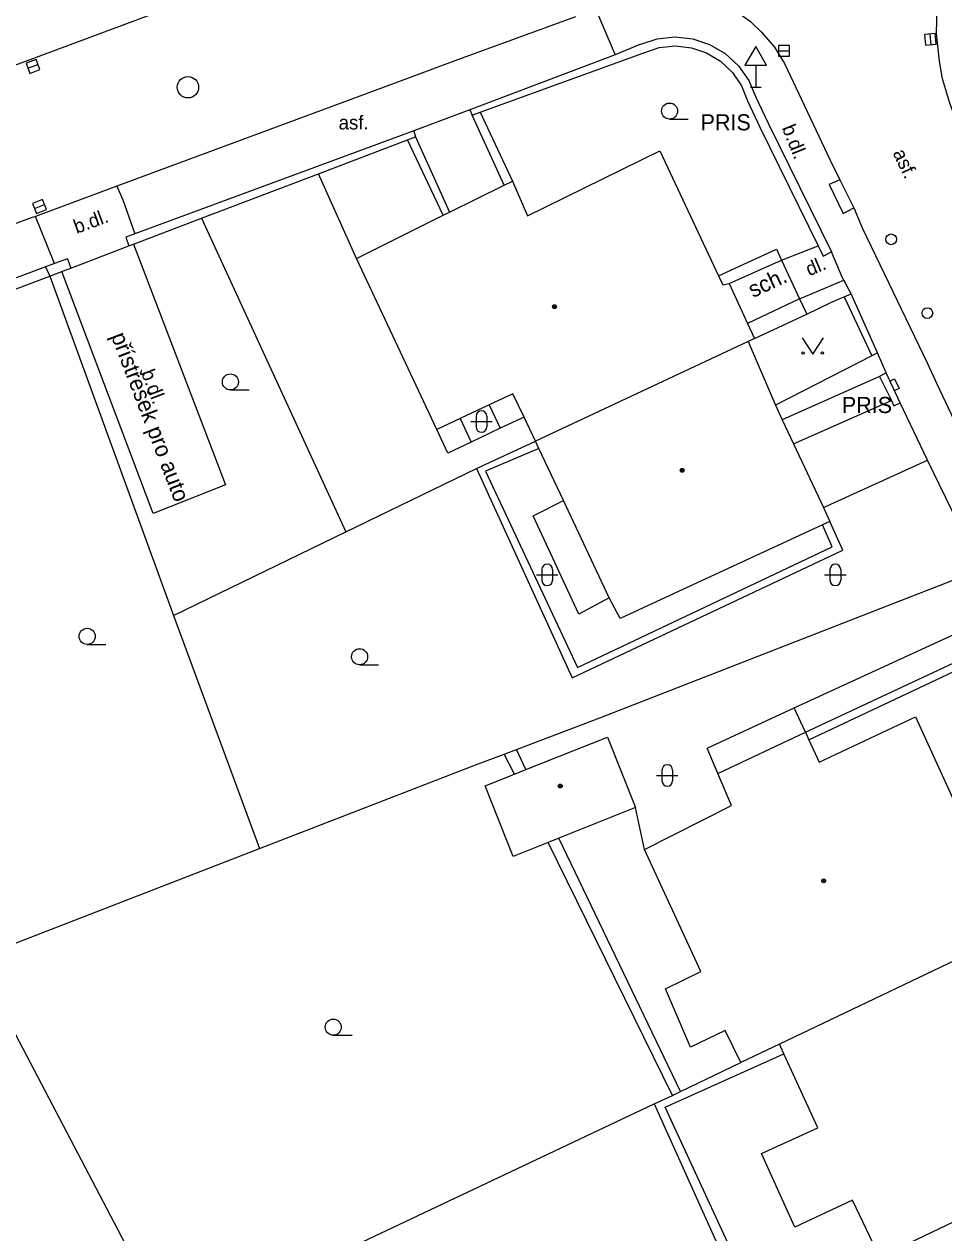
# Model space of a CAD drawing. Extents: x -600391 to -599491, y -1160176 to -1159402.
# Drawn here: x -600267.9 to -600225, y -1159734.3 to -1159677.9 of the extents above; entities that cross this region are included whole.
import ezdxf

# ---------------------------------------------------------------- set-up
doc = ezdxf.new("R2010")
doc.units = 0
for name, color, linetype in [('Level 10', 7, 'Continuous'), ('Level 11', 7, 'Continuous'), ('Level 24', 7, 'Continuous'), ('Level 27', 7, 'Continuous'), ('Level 28', 7, 'Continuous'), ('Level 34', 7, 'Continuous'), ('Level 36', 7, 'Continuous'), ('Level 39', 7, 'Continuous'), ('Level 40', 7, 'Continuous'), ('Level 41', 7, 'Continuous'), ('Level 42', 7, 'Continuous'), ('Level 5', 7, 'Continuous'), ('Level 51', 7, 'Continuous'), ('Level 7', 7, 'Continuous'), ('Level 8', 7, 'Continuous')]:
    doc.layers.add(name, color=color, linetype=linetype)

msp = doc.modelspace()

# ---------------------------------------------------------------- linework, layer by layer
at = {"layer": 'Level 10'}
for points in [[(-600314.46, -1159697.07), (-600271.47, -1159681.01), (-600268.37, -1159679.85), (-600267.983, -1159679.712), (-600253.41, -1159674.27), (-600244.93, -1159671.11)], [(-600224.35, -1159682.57), (-600224.7, -1159681.62), (-600225.05, -1159680.48), (-600225.18, -1159679.65), (-600225.32, -1159678.37), (-600225.29, -1159677.17), (-600225.05, -1159675.73), (-600224.62, -1159674.49), (-600223.97, -1159673.19), (-600223.52, -1159672.49), (-600222.84, -1159671.66)], [(-600237.27, -1159676.41), (-600236.64, -1159676.52), (-600235.93, -1159676.72), (-600235.2, -1159677.03), (-600234.54, -1159677.41), (-600234.01, -1159677.8), (-600233.49, -1159678.3), (-600232.89, -1159679), (-600232.42, -1159679.76)], [(-600242.17, -1159677.59), (-600247.8, -1159679.64), (-600250.68, -1159680.71), (-600263.57, -1159685.48), (-600267.36, -1159686.89), (-600267.56, -1159686.96), (-600310.97, -1159703.03), (-600314.42, -1159704.28), (-600314.44, -1159704.29), (-600316.91, -1159705.21)], [(-600232.42, -1159679.76), (-600230.28, -1159684.27), (-600229.84, -1159685.18)], [(-600229.84, -1159685.18), (-600229.18, -1159686.5)], [(-600229.18, -1159686.5), (-600228.77, -1159687.46), (-600225.74, -1159693.75), (-600225.32, -1159694.67), (-600221.57, -1159702.58), (-600219.55, -1159706.83), (-600219.1, -1159707.74), (-600216.76, -1159712.72), (-600216.32, -1159713.62), (-600214.82, -1159716.8), (-600214.39, -1159717.71), (-600207.52, -1159732.19), (-600207.08, -1159733.09), (-600204.09, -1159739.42)]]:
    msp.add_lwpolyline(points, dxfattribs=at)
at = {"layer": 'Level 11'}
for points in [[(-600241.23, -1159677.22), (-600240.31, -1159679.36)], [(-600245.49, -1159685.44), (-600246.99, -1159682.17)], [(-600246.62, -1159682.03), (-600245.1, -1159685.25)], [(-600248.34, -1159686.84), (-600250, -1159683.32)], [(-600249.64, -1159683.18), (-600248.04, -1159686.7)], [(-600252.39, -1159688.85), (-600254.16, -1159684.9)], [(-600263.57, -1159685.48), (-600263.29, -1159686.12), (-600262.72, -1159687.7)], [(-600229.84, -1159685.18), (-600230.33, -1159685.4), (-600229.68, -1159686.75), (-600229.18, -1159686.5)], [(-600266.47, -1159689.09), (-600267.36, -1159686.89)], [(-600259.62, -1159686.98), (-600252.88, -1159701.6)], [(-600263.15, -1159687.86), (-600263, -1159688.27)], [(-600262.79, -1159688.19), (-600258.5, -1159699.41), (-600261.87, -1159700.74), (-600266.13, -1159689.46)], [(-600265.71, -1159689.3), (-600263, -1159688.27)], [(-600235.49, -1159689.66), (-600232.79, -1159688.42), (-600232.55, -1159688.94)], [(-600232.55, -1159688.94), (-600230.85, -1159688.26)], [(-600265.87, -1159688.87), (-600265.71, -1159689.3)], [(-600235, -1159690.02), (-600232.55, -1159688.94)], [(-600232.55, -1159688.94), (-600231.71, -1159690.73), (-600231.37, -1159691.45)], [(-600231.71, -1159690.73), (-600229.65, -1159689.87)], [(-600231.71, -1159690.73), (-600234.14, -1159691.88)], [(-600228.35, -1159693.39), (-600232.84, -1159695.69)], [(-600228.08, -1159693.25), (-600228.35, -1159693.39)], [(-600227.98, -1159694.36), (-600232.52, -1159696.37)], [(-600246.2, -1159695.68), (-600245.68, -1159696.77)], [(-600231.99, -1159697.5), (-600227.43, -1159695.48)], [(-600244.57, -1159696.25), (-600245.68, -1159696.77), (-600247.04, -1159697.41), (-600248.13, -1159697.93), (-600248.64, -1159696.83)], [(-600247.55, -1159696.32), (-600247.04, -1159697.41)], [(-600230.6, -1159700.47), (-600225.74, -1159698.25)], [(-600225.2, -1159699.37), (-600225.74, -1159698.25)], [(-600240.59, -1159704.68), (-600242.73, -1159700.14)], [(-600236.03, -1159711.68), (-600231.97, -1159709.81), (-600222.39, -1159705.4)], [(-600231.44, -1159710.94), (-600231.97, -1159709.81)], [(-600245.02, -1159712.9), (-600245.49, -1159711.96)], [(-600244.48, -1159712.68), (-600244.92, -1159711.74)], [(-600235.53, -1159712.86), (-600236.03, -1159711.68)], [(-600238.95, -1159716.4), (-600239.37, -1159714.45)]]:
    msp.add_lwpolyline(points, dxfattribs=at)
at = {"layer": 'Level 24'}
msp.add_lwpolyline([(-600227.5, -1159694.57), (-600227.28, -1159694.46), (-600227.06, -1159694.91), (-600227.29, -1159695.01), (-600227.5, -1159694.57)], dxfattribs=at)
at = {"layer": 'Level 27'}
for p, q in [((-600225.632, -1159678.391), (-600225.588, -1159678.889)), ((-600232.69, -1159679.17), (-600232.19, -1159679.17)), ((-600267.714, -1159679.988), (-600267.246, -1159679.812)), ((-600267.412, -1159686.523), (-600266.948, -1159686.337))]:
    msp.add_line(p, q, dxfattribs=at)
for points in [[(-600225.881, -1159678.413), (-600225.837, -1159678.911), (-600225.339, -1159678.867), (-600225.383, -1159678.369)], [(-600232.69, -1159679.42), (-600232.19, -1159679.42), (-600232.19, -1159678.92), (-600232.69, -1159678.92)], [(-600267.625, -1159680.222), (-600267.158, -1159680.045), (-600267.335, -1159679.578), (-600267.802, -1159679.755)], [(-600267.319, -1159686.755), (-600266.855, -1159686.569), (-600267.041, -1159686.105), (-600267.505, -1159686.291)]]:
    msp.add_lwpolyline(points, close=True, dxfattribs=at)
msp.add_circle((-600260.25, -1159680.87), 0.5, dxfattribs=at)
at = {"layer": 'Level 28'}
for centre in [(-600227.44, -1159687.96), (-600225.75, -1159691.4)]:
    msp.add_circle(centre, 0.25, dxfattribs=at)
at = {"layer": 'Level 34'}
for p, q in [((-600233.76, -1159679.842), (-600233.76, -1159680.86)), ((-600234.01, -1159680.86), (-600233.51, -1159680.86))]:
    msp.add_line(p, q, dxfattribs=at)
msp.add_lwpolyline([(-600234.26, -1159679.842), (-600233.26, -1159679.842), (-600233.76, -1159678.976)], close=True, dxfattribs=at)
at = {"layer": 'Level 36'}
for p, q in [((-600237.78, -1159682.355), (-600236.905, -1159682.355)), ((-600258.27, -1159694.985), (-600257.395, -1159694.985)), ((-600246.806, -1159696.206), (-600246.806, -1159696.706)), ((-600246.306, -1159696.206), (-600246.306, -1159696.706)), ((-600247.056, -1159696.456), (-600246.056, -1159696.456)), ((-600243.986, -1159703.606), (-600242.986, -1159703.606)), ((-600243.736, -1159703.356), (-600243.736, -1159703.856)), ((-600243.236, -1159703.356), (-600243.236, -1159703.856)), ((-600230.546, -1159703.606), (-600229.546, -1159703.606)), ((-600230.296, -1159703.356), (-600230.296, -1159703.856)), ((-600229.796, -1159703.356), (-600229.796, -1159703.856)), ((-600264.95, -1159706.845), (-600264.075, -1159706.845)), ((-600252.24, -1159707.795), (-600251.365, -1159707.795)), ((-600238.136, -1159712.706), (-600238.136, -1159713.206)), ((-600237.636, -1159712.706), (-600237.636, -1159713.206)), ((-600238.386, -1159712.956), (-600237.386, -1159712.956)), ((-600253.47, -1159725.065), (-600252.595, -1159725.065))]:
    msp.add_line(p, q, dxfattribs=at)
msp.add_lwpolyline([(-600231.6, -1159692.56), (-600231.1, -1159693.31), (-600230.6, -1159692.56)], dxfattribs=at)
for centre, radius in [((-600237.78, -1159681.98), 0.375), ((-600231.55, -1159693.26), 0.05), ((-600230.651, -1159693.26), 0.05), ((-600258.27, -1159694.61), 0.375), ((-600264.95, -1159706.47), 0.375), ((-600252.24, -1159707.42), 0.375), ((-600253.47, -1159724.69), 0.375)]:
    msp.add_circle(centre, radius, dxfattribs=at)
for centre, start, end in [((-600246.556, -1159696.206), 0, 180), ((-600246.556, -1159696.706), 180, 0), ((-600243.486, -1159703.356), 0, 180), ((-600230.046, -1159703.356), 0, 180), ((-600243.486, -1159703.856), 180, 0), ((-600230.046, -1159703.856), 180, 0), ((-600237.886, -1159712.706), 0, 180), ((-600237.886, -1159713.206), 180, 0)]:
    msp.add_arc(centre, 0.25, start, end, dxfattribs=at)
at = {"layer": 'Level 39'}
for centre, radius in [((-600243.15, -1159691.1), 0.09), ((-600243.15, -1159691.1), 0.0398), ((-600237.19, -1159698.73), 0.09), ((-600237.19, -1159698.73), 0.0398), ((-600242.88, -1159713.45), 0.09), ((-600242.88, -1159713.45), 0.0398), ((-600230.59, -1159717.87), 0.09), ((-600230.59, -1159717.87), 0.0398)]:
    msp.add_circle(centre, radius, dxfattribs=at)
at = {"layer": 'Level 5'}
for points in [[(-600244.4, -1159686.86), (-600238.23, -1159683.84)], [(-600238.23, -1159683.84), (-600235.49, -1159689.66)], [(-600248.04, -1159686.7), (-600245.49, -1159685.44)], [(-600245.49, -1159685.44), (-600245.1, -1159685.25)], [(-600245.1, -1159685.25), (-600244.4, -1159686.86)], [(-600248.34, -1159686.84), (-600248.04, -1159686.7)], [(-600252.39, -1159688.85), (-600248.34, -1159686.84)], [(-600248.64, -1159696.83), (-600252.39, -1159688.85)], [(-600235.49, -1159689.66), (-600235.29, -1159690.09)], [(-600235.29, -1159690.09), (-600235, -1159690.02)], [(-600235, -1159690.02), (-600234.14, -1159691.88), (-600233.82, -1159692.58)], [(-600234.11, -1159692.73), (-600244.04, -1159697.37)], [(-600233.82, -1159692.58), (-600234.11, -1159692.73)], [(-600234.11, -1159692.73), (-600232.84, -1159695.69)], [(-600245.09, -1159695.16), (-600246.2, -1159695.68)], [(-600244.57, -1159696.25), (-600245.09, -1159695.16)], [(-600246.2, -1159695.68), (-600247.55, -1159696.32)], [(-600232.84, -1159695.69), (-600232.52, -1159696.37), (-600231.99, -1159697.5), (-600230.6, -1159700.47), (-600230.3, -1159701.11)], [(-600247.55, -1159696.32), (-600248.64, -1159696.83)], [(-600244.04, -1159697.37), (-600244.57, -1159696.25)], [(-600243.88, -1159697.72), (-600244.04, -1159697.37)], [(-600242.73, -1159700.14), (-600243.88, -1159697.72)], [(-600244.15, -1159700.85), (-600242.73, -1159700.14)], [(-600242.01, -1159705.44), (-600244.15, -1159700.85)], [(-600230.65, -1159701.27), (-600240.09, -1159705.64)], [(-600230.3, -1159701.11), (-600230.65, -1159701.27)], [(-600240.59, -1159704.68), (-600242.01, -1159705.44)], [(-600240.09, -1159705.64), (-600240.59, -1159704.68)], [(-600230.8, -1159712.34), (-600226.31, -1159710.22)], [(-600226.31, -1159710.22), (-600223.41, -1159716.54)], [(-600235.53, -1159712.86), (-600231.44, -1159710.94)], [(-600231.44, -1159710.94), (-600231.28, -1159711.3)], [(-600244.48, -1159712.68), (-600240.68, -1159711.17)], [(-600240.68, -1159711.17), (-600239.37, -1159714.45)], [(-600231.28, -1159711.3), (-600230.8, -1159712.34)], [(-600245.02, -1159712.9), (-600244.48, -1159712.68)], [(-600246.39, -1159713.44), (-600245.02, -1159712.9)], [(-600234.89, -1159714.36), (-600235.53, -1159712.86)], [(-600245.08, -1159716.73), (-600246.39, -1159713.44)], [(-600238.95, -1159716.4), (-600234.89, -1159714.36)], [(-600239.37, -1159714.45), (-600242.94, -1159715.88)], [(-600243.45, -1159716.08), (-600245.08, -1159716.73)], [(-600242.94, -1159715.88), (-600243.45, -1159716.08)], [(-600236.32, -1159722.1), (-600238.95, -1159716.4)], [(-600222.09, -1159720.45), (-600232.65, -1159725.48)], [(-600237.97, -1159722.9), (-600236.32, -1159722.1)], [(-600236.81, -1159725.63), (-600237.97, -1159722.9)], [(-600235.19, -1159724.85), (-600236.81, -1159725.63)], [(-600234.46, -1159726.34), (-600235.19, -1159724.85)], [(-600232.65, -1159725.48), (-600234.46, -1159726.34)], [(-600232.45, -1159725.93), (-600232.65, -1159725.48)], [(-600230.86, -1159729.39), (-600232.45, -1159725.93)], [(-600233.49, -1159730.58), (-600230.86, -1159729.39)], [(-600231.94, -1159734.02), (-600233.49, -1159730.58)], [(-600217.25, -1159730.3), (-600227.97, -1159735.41)], [(-600229.25, -1159732.75), (-600231.94, -1159734.02)], [(-600228.09, -1159735.17), (-600229.25, -1159732.75)]]:
    msp.add_lwpolyline(points, dxfattribs=at)
at = {"layer": 'Level 51'}
for points in [[(-600246.78, -1159698.64), (-600244.04, -1159697.37)], [(-600243.88, -1159697.72), (-600246.36, -1159698.77)], [(-600260.93, -1159705.5), (-600252.88, -1159701.6), (-600246.78, -1159698.64)], [(-600246.78, -1159698.64), (-600242.32, -1159708.4)], [(-600246.36, -1159698.77), (-600242.08, -1159707.92)], [(-600230.19, -1159702.3), (-600230.65, -1159701.27)], [(-600229.7, -1159702.46), (-600230.3, -1159701.11)], [(-600242.32, -1159708.4), (-600229.7, -1159702.46)], [(-600242.08, -1159707.92), (-600230.19, -1159702.3)], [(-600260.93, -1159705.5), (-600256.91, -1159716.36)], [(-600246.79, -1159712.44), (-600245.49, -1159711.96)], [(-600256.91, -1159716.36), (-600246.79, -1159712.44)], [(-600237.65, -1159727.87), (-600243.45, -1159716.08)], [(-600237.27, -1159727.69), (-600242.94, -1159715.88)], [(-600270.16, -1159721.49), (-600256.91, -1159716.36)], [(-600261.29, -1159738.36), (-600270.16, -1159721.49)], [(-600237.98, -1159728.42), (-600232.45, -1159725.93)], [(-600237.27, -1159727.69), (-600234.46, -1159726.34)], [(-600238.5, -1159728.27), (-600237.65, -1159727.87), (-600237.27, -1159727.69)], [(-600260.82, -1159738.82), (-600238.5, -1159728.27)], [(-600238.5, -1159728.27), (-600233.99, -1159738.27)], [(-600233.65, -1159737.8), (-600237.98, -1159728.42)]]:
    msp.add_lwpolyline(points, dxfattribs=at)
at = {"layer": 'Level 7'}
for points in [[(-600239.16, -1159678.88), (-600240.31, -1159679.36)], [(-600239.16, -1159678.88), (-600238.36, -1159678.62), (-600237.53, -1159678.52), (-600236.69, -1159678.61), (-600235.91, -1159678.88), (-600235.18, -1159679.3), (-600234.56, -1159679.87), (-600234.08, -1159680.56), (-600233.76, -1159681.33)], [(-600240.31, -1159679.36), (-600247.1, -1159681.93)], [(-600246.99, -1159682.17), (-600246.62, -1159682.03), (-600238.98, -1159679.26)], [(-600238.98, -1159679.26), (-600238.26, -1159679.02), (-600237.51, -1159678.94), (-600236.76, -1159679.03), (-600236.05, -1159679.27), (-600235.4, -1159679.66), (-600234.85, -1159680.18), (-600234.42, -1159680.81), (-600234.15, -1159681.51)], [(-600234.15, -1159681.51), (-600233.56, -1159682.73)], [(-600233.76, -1159681.33), (-600233.18, -1159682.55), (-600230.23, -1159688.55)], [(-600247.1, -1159681.93), (-600246.99, -1159682.17)], [(-600233.56, -1159682.73), (-600230.85, -1159688.26), (-600230.61, -1159688.75), (-600230.23, -1159688.55)], [(-600249.71, -1159682.91), (-600262.72, -1159687.7), (-600263.15, -1159687.86)], [(-600263, -1159688.27), (-600262.79, -1159688.19), (-600259.62, -1159686.98), (-600254.16, -1159684.9), (-600250, -1159683.32), (-600249.64, -1159683.18)], [(-600249.71, -1159682.91), (-600249.64, -1159683.18)], [(-600265.87, -1159688.87), (-600266.47, -1159689.09), (-600266.89, -1159689.24)], [(-600266.89, -1159689.24), (-600271.91, -1159691.12)], [(-600266.89, -1159689.24), (-600266.7, -1159689.68)], [(-600266.7, -1159689.68), (-600266.13, -1159689.46), (-600265.71, -1159689.3)], [(-600271.75, -1159691.58), (-600266.7, -1159689.68)], [(-600266.7, -1159689.68), (-600260.93, -1159705.5)], [(-600229.31, -1159690.5), (-600229.65, -1159689.87), (-600229.73, -1159689.72)], [(-600231.37, -1159691.45), (-600230.25, -1159690.91), (-600229.86, -1159690.74), (-600229.63, -1159690.64)], [(-600229.63, -1159690.64), (-600229.31, -1159690.5)], [(-600229.63, -1159690.64), (-600228.35, -1159693.39)], [(-600228.08, -1159693.25), (-600229.31, -1159690.5)], [(-600233.82, -1159692.58), (-600231.37, -1159691.45)], [(-600227.68, -1159694.19), (-600227.98, -1159694.36), (-600227.43, -1159695.48), (-600227.31, -1159695.72), (-600227.02, -1159695.59)], [(-600227.02, -1159695.59), (-600227.68, -1159694.19)], [(-600244.92, -1159711.74), (-600241.04, -1159710.27), (-600223.67, -1159703.51)], [(-600231.44, -1159710.94), (-600221.89, -1159706.48)], [(-600231.28, -1159711.3), (-600222.07, -1159706.96), (-600218.33, -1159714.76)], [(-600245.49, -1159711.96), (-600244.92, -1159711.74)]]:
    msp.add_lwpolyline(points, dxfattribs=at)
at = {"layer": 'Level 8'}
for points in [[(-600247.1, -1159681.93), (-600249.71, -1159682.91)], [(-600229.73, -1159689.72), (-600230.23, -1159688.55)], [(-600227.68, -1159694.19), (-600228.08, -1159693.25)], [(-600225.74, -1159698.25), (-600227.02, -1159695.59)], [(-600223.96, -1159701.93), (-600225.2, -1159699.37)]]:
    msp.add_lwpolyline(points, dxfattribs=at)

# ---------------------------------------------------------------- texts
at = {"layer": 'Level 40'}
msp.add_text('asf.', height=0.65, dxfattribs=at).set_placement((-600253.22, -1159682.84))
msp.add_text('asf.', height=0.65, dxfattribs=at).set_placement((-600253.22, -1159682.84))
for s, rotation, p in [('b.dl.', 291.9, (-600232.55, -1159682.76)), ('asf.', 295.26, (-600227.38, -1159683.93)), ('b.dl.', 20.3085, (-600265.44, -1159687.71)), ('dl.', 23, (-600231.26, -1159689.69)), ('b.dl.', 291, (-600262.45, -1159694.17))]:
    msp.add_text(s, height=0.65, rotation=rotation, dxfattribs=at).set_placement(p)
at = {"layer": 'Level 41'}
for p in [(-600236.33, -1159682.88), (-600236.33, -1159682.88), (-600229.74, -1159696.06), (-600229.74, -1159696.06)]:
    msp.add_text('PRIS', height=0.75, dxfattribs=at).set_placement(p)
at = {"layer": 'Level 42'}
for s, rotation, p in [('sch.', 25, (-600233.89, -1159690.7)), ('přístřešek pro auto', 291, (-600263.85, -1159692.46))]:
    msp.add_text(s, height=0.75, rotation=rotation, dxfattribs=at).set_placement(p)

doc.saveas('drawing.dxf')
